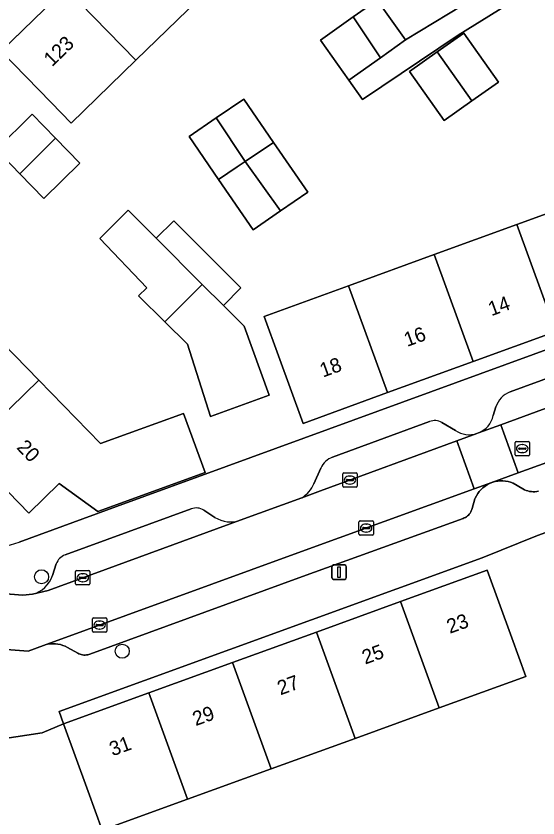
# Model space of a CAD drawing. Extents: x 159217 to 160349, y 381246 to 382172.
# Drawn here: x 159555.4 to 159591.6, y 381383.9 to 381439.7 of the extents above; entities that cross this region are included whole.
import ezdxf

# ---------------------------------------------------------------- set-up
doc = ezdxf.new("R2010")
doc.units = 0
for name, color, linetype in [('IMGEO_Boom', 7, 'Continuous'), ('IMGEO_Erf', 7, 'Continuous'), ('IMGEO_Kolk', 7, 'Continuous'), ('IMGEO_Lichtmast', 7, 'Continuous'), ('IMGEO_Muur', 7, 'Continuous'), ('IMGEO_Pand', 7, 'Continuous'), ('IMGEO_Pand_nummerreeks', 7, 'Continuous'), ('IMGEO_Parkeervlak_open', 7, 'Continuous'), ('IMGEO_Rijbaan_lokaal_open', 7, 'Continuous'), ('IMGEO_Rioolput', 7, 'Continuous'), ('IMGEO_Voetpad_open', 7, 'Continuous')]:
    doc.layers.add(name, color=color, linetype=linetype)

msp = doc.modelspace()

# ---------------------------------------------------------------- linework, layer by layer
at = {"layer": 'IMGEO_Boom'}
for centre in [(159557.162, 381400.713), (159562.764, 381395.536)]:
    msp.add_circle(centre, 0.489, dxfattribs=at)
at = {"layer": 'IMGEO_Erf'}
for points in [[(159568.049, 381440.842), (159563.715, 381436.628), (159559.218, 381432.254), (159557.837, 381433.675), (159554.351, 381437.259)], [(159590.537, 381441.145), (159586.098, 381438.369), (159579.462, 381433.888), (159578.501, 381435.246), (159576.531, 381438.028), (159578.803, 381439.636), (159580.482, 381440.824), (159582.451, 381438.042), (159586.41, 381440.459)], [(159555.602, 381403.13), (159562.375, 381405.604), (159569.991, 381408.385), (159628.31, 381429.683), (159627.986, 381430.569), (159622.018, 381428.393), (159616.215, 381426.278), (159610.21, 381424.089), (159604.567, 381422.032), (159598.808, 381419.932), (159592.87, 381417.767), (159587.145, 381415.68), (159581.2, 381413.513), (159575.33, 381411.373), (159573.617, 381416.071), (159572.621, 381418.802), (159578.491, 381420.942), (159584.435, 381423.109), (159590.161, 381425.196), (159596.099, 381427.361), (159601.858, 381429.46), (159607.501, 381431.517), (159613.506, 381433.706), (159619.309, 381435.822)], [(159552.816, 381418.649), (159556.971, 381414.383), (159561.255, 381409.985), (159567.026, 381412.071), (159568.52, 381407.973), (159561.062, 381405.254), (159558.383, 381407.188), (159556.271, 381405.13), (159551.987, 381409.527)], [(159627.985, 381416.81), (159591.614, 381403.586), (159587.766, 381402.031), (159558.393, 381391.348), (159558.696, 381390.481), (159557.215, 381389.866), (159551.383, 381388.978)]]:
    msp.add_lwpolyline(points, dxfattribs=at)
for points in [[(159584.646, 381437.206), (159586.481, 381438.505), (159588.892, 381435.098), (159587.057, 381433.799), (159585.122, 381432.43), (159582.711, 381435.836)], [(159575.65, 381427.445), (159573.753, 381426.143), (159571.857, 381424.842), (159569.463, 381428.33), (159567.408, 381431.325), (159569.288, 381432.615), (159571.201, 381433.928), (159573.28, 381430.897)], [(159557.313, 381427.021), (159555.657, 381428.721), (159553.999, 381430.424), (159556.507, 381432.867), (159558.133, 381431.197), (159559.821, 381429.464)], [(159565.117, 381424.248), (159566.34, 381425.47), (159571.012, 381420.794), (159569.789, 381419.572), (159571.232, 381418.128), (159572.979, 381413.338), (159568.891, 381411.848), (159567.29, 381416.89), (159565.723, 381418.447), (159563.906, 381420.251), (159564.48, 381420.81), (159561.206, 381424.232), (159563.172, 381426.196)], [(159558.696, 381390.481), (159564.621, 381392.635), (159570.419, 381394.743), (159576.248, 381396.862), (159582.091, 381398.986), (159588.118, 381401.177), (159589.826, 381396.478), (159590.805, 381393.786), (159584.777, 381391.595), (159578.935, 381389.471), (159573.106, 381387.352), (159567.308, 381385.244), (159561.383, 381383.09), (159560.404, 381385.782)]]:
    msp.add_lwpolyline(points, close=True, dxfattribs=at)
msp.add_arc((159553.731, 381407.976), 5.195, 263.3872, 291.1084, dxfattribs=at)
at = {"layer": 'IMGEO_Kolk'}
for p, q in [((159578.08, 381407.01), (159578.08, 381407.862)), ((159578.155, 381407.936), (159579.007, 381407.936)), ((159579.081, 381407.862), (159579.081, 381407.01)), ((159578.339, 381407.43), (159578.339, 381407.442)), ((159578.777, 381407.393), (159578.379, 381407.393)), ((159578.382, 381407.479), (159578.78, 381407.479)), ((159578.568, 381407.716), (159578.593, 381407.716)), ((159578.823, 381407.442), (159578.823, 381407.43)), ((159579.007, 381406.936), (159578.155, 381406.936)), ((159578.591, 381407.156), (159578.566, 381407.156)), ((159579.21, 381403.673), (159579.21, 381404.525)), ((159579.285, 381404.599), (159580.137, 381404.599)), ((159580.211, 381404.525), (159580.211, 381403.673)), ((159579.469, 381404.093), (159579.469, 381404.105)), ((159579.907, 381404.056), (159579.509, 381404.056)), ((159579.512, 381404.142), (159579.91, 381404.142)), ((159579.698, 381404.379), (159579.723, 381404.379)), ((159579.953, 381404.105), (159579.953, 381404.093)), ((159580.137, 381403.599), (159579.285, 381403.599)), ((159579.721, 381403.819), (159579.696, 381403.819)), ((159559.599, 381401.143), (159560.451, 381401.143)), ((159559.524, 381400.217), (159559.524, 381401.069)), ((159559.783, 381400.637), (159559.783, 381400.649)), ((159560.221, 381400.6), (159559.823, 381400.6)), ((159559.826, 381400.686), (159560.224, 381400.686)), ((159560.012, 381400.923), (159560.037, 381400.923)), ((159560.267, 381400.649), (159560.267, 381400.637)), ((159560.525, 381401.069), (159560.525, 381400.217)), ((159560.451, 381400.143), (159559.599, 381400.143)), ((159560.035, 381400.363), (159560.01, 381400.363)), ((159560.693, 381396.928), (159560.693, 381397.78)), ((159560.768, 381397.854), (159561.62, 381397.854)), ((159561.694, 381397.78), (159561.694, 381396.928)), ((159560.952, 381397.348), (159560.952, 381397.36)), ((159561.39, 381397.311), (159560.992, 381397.311)), ((159560.995, 381397.397), (159561.393, 381397.397)), ((159561.181, 381397.634), (159561.206, 381397.634)), ((159561.436, 381397.36), (159561.436, 381397.348)), ((159561.62, 381396.854), (159560.768, 381396.854)), ((159561.204, 381397.074), (159561.179, 381397.074))]:
    msp.add_line(p, q, dxfattribs=at)
for points in [[(159578.08, 381407.01), (159578.08, 381407.862)], [(159578.155, 381407.936), (159579.007, 381407.936)], [(159579.081, 381407.862), (159579.081, 381407.01)], [(159579.007, 381406.936), (159578.155, 381406.936)], [(159579.21, 381403.673), (159579.21, 381404.525)], [(159579.285, 381404.599), (159580.137, 381404.599)], [(159580.211, 381404.525), (159580.211, 381403.673)], [(159580.137, 381403.599), (159579.285, 381403.599)], [(159559.599, 381401.143), (159560.451, 381401.143)], [(159559.524, 381400.217), (159559.524, 381401.069)], [(159560.525, 381401.069), (159560.525, 381400.217)], [(159560.451, 381400.143), (159559.599, 381400.143)], [(159560.693, 381396.928), (159560.693, 381397.78)], [(159560.768, 381397.854), (159561.62, 381397.854)], [(159561.694, 381397.78), (159561.694, 381396.928)], [(159561.62, 381396.854), (159560.768, 381396.854)]]:
    msp.add_lwpolyline(points, dxfattribs=at)
for centre, radius, start, end in [((159578.157, 381407.86), 0.0765, 91.552, 178.448), ((159578.157, 381407.86), 0.0765, 91.552, 178.448), ((159579.005, 381407.86), 0.0765, 1.552, 88.448), ((159579.005, 381407.86), 0.0765, 1.552, 88.448), ((159578.379, 381407.439), 0.0403, 85.8775, 175.7526), ((159578.376, 381407.429), 0.0366, 178.938, 274.7102), ((159578.78, 381407.436), 0.043, 264.8664, 352.4533), ((159578.784, 381407.441), 0.0386, 1.7309, 96.639), ((159578.157, 381407.012), 0.0765, 181.552, 268.448), ((159578.157, 381407.012), 0.0765, 181.552, 268.448), ((159579.005, 381407.012), 0.0765, 271.552, 358.448), ((159579.005, 381407.012), 0.0765, 271.552, 358.448), ((159579.287, 381404.523), 0.0765, 91.552, 178.448), ((159579.287, 381404.523), 0.0765, 91.552, 178.448), ((159580.135, 381404.523), 0.0765, 1.552, 88.448), ((159580.135, 381404.523), 0.0765, 1.552, 88.448), ((159579.509, 381404.102), 0.0403, 85.8775, 175.7526), ((159579.506, 381404.092), 0.0366, 178.938, 274.7102), ((159579.91, 381404.099), 0.043, 264.8664, 352.4533), ((159579.914, 381404.104), 0.0386, 1.7309, 96.639), ((159579.287, 381403.675), 0.0765, 181.552, 268.448), ((159579.287, 381403.675), 0.0765, 181.552, 268.448), ((159580.135, 381403.675), 0.0765, 271.552, 358.448), ((159580.135, 381403.675), 0.0765, 271.552, 358.448), ((159559.601, 381401.067), 0.0765, 91.552, 178.448), ((159559.601, 381401.067), 0.0765, 91.552, 178.448), ((159560.449, 381401.067), 0.0765, 1.552, 88.448), ((159560.449, 381401.067), 0.0765, 1.552, 88.448), ((159559.823, 381400.646), 0.0403, 85.8775, 175.7526), ((159559.82, 381400.636), 0.0366, 178.938, 274.7102), ((159560.224, 381400.643), 0.043, 264.8664, 352.4533), ((159560.228, 381400.648), 0.0386, 1.7309, 96.639), ((159559.601, 381400.219), 0.0765, 181.552, 268.448), ((159559.601, 381400.219), 0.0765, 181.552, 268.448), ((159560.449, 381400.219), 0.0765, 271.552, 358.448), ((159560.449, 381400.219), 0.0765, 271.552, 358.448), ((159560.77, 381397.778), 0.0765, 91.552, 178.448), ((159560.77, 381397.778), 0.0765, 91.552, 178.448), ((159561.618, 381397.778), 0.0765, 1.552, 88.448), ((159561.618, 381397.778), 0.0765, 1.552, 88.448), ((159560.992, 381397.357), 0.0403, 85.8775, 175.7526), ((159560.989, 381397.347), 0.0366, 178.938, 274.7102), ((159561.393, 381397.354), 0.043, 264.8664, 352.4533), ((159561.397, 381397.359), 0.0386, 1.7309, 96.639), ((159560.77, 381396.93), 0.0765, 181.552, 268.448), ((159560.77, 381396.93), 0.0765, 181.552, 268.448), ((159561.618, 381396.93), 0.0765, 271.552, 358.448), ((159561.618, 381396.93), 0.0765, 271.552, 358.448)]:
    msp.add_arc(centre, radius, start, end, dxfattribs=at)
for centre, major_axis, ratio, start_param, end_param in [((159578.567, 381407.436), (-0.387, 0.002), 0.722429, 4.712389, 7.853982), ((159578.592, 381407.436), (-0.39, 0.002), 0.717154, 1.570796, 4.712389), ((159579.697, 381404.099), (-0.387, 0.002), 0.722429, 4.712389, 7.853982), ((159579.722, 381404.099), (-0.39, 0.002), 0.717154, 1.570796, 4.712389), ((159560.011, 381400.643), (-0.387, 0.002), 0.722429, 4.712389, 7.853982), ((159560.036, 381400.643), (-0.39, 0.002), 0.717154, 1.570796, 4.712389), ((159561.18, 381397.354), (-0.387, 0.002), 0.722429, 4.712389, 7.853982), ((159561.205, 381397.354), (-0.39, 0.002), 0.717154, 1.570796, 4.712389)]:
    msp.add_ellipse(centre, major_axis=major_axis, ratio=ratio, start_param=start_param, end_param=end_param, dxfattribs=at)
at = {"layer": 'IMGEO_Lichtmast'}
for p, q in [((159577.331, 381400.632), (159577.331, 381401.432)), ((159577.331, 381401.432), (159577.331, 381400.632)), ((159577.431, 381401.532), (159578.221, 381401.532)), ((159578.221, 381401.532), (159577.431, 381401.532)), ((159578.321, 381401.432), (159578.321, 381400.632)), ((159578.321, 381400.632), (159578.321, 381401.432)), ((159578.221, 381400.532), (159577.431, 381400.532)), ((159577.431, 381400.532), (159578.221, 381400.532))]:
    msp.add_line(p, q, dxfattribs=at)
msp.add_lwpolyline([(159577.751, 381401.407), (159577.901, 381401.407), (159577.901, 381400.657), (159577.751, 381400.657), (159577.751, 381401.407)], dxfattribs=at)
for centre, start, end in [((159577.431, 381401.432), 90, 180), ((159577.431, 381401.432), 90, 180), ((159578.221, 381401.432), 0, 90), ((159578.221, 381401.432), 360, 90), ((159577.431, 381400.632), 180, 270), ((159577.431, 381400.632), 180, 270), ((159578.221, 381400.632), 270, 0), ((159578.221, 381400.632), 270, 0)]:
    msp.add_arc(centre, 0.1, start, end, dxfattribs=at)
at = {"layer": 'IMGEO_Muur'}
msp.add_lwpolyline([(159569.991, 381408.385), (159562.375, 381405.604)], dxfattribs=at)
at = {"layer": 'IMGEO_Pand'}
for points in [[(159563.715, 381436.628), (159568.049, 381440.842), (159563.183, 381445.848), (159558.85, 381441.633)], [(159563.715, 381436.628), (159558.85, 381441.633), (159554.351, 381437.259), (159557.837, 381433.675), (159559.218, 381432.254)], [(159580.694, 381436.798), (159582.451, 381438.042), (159580.482, 381440.824), (159578.803, 381439.636)], [(159580.694, 381436.798), (159578.803, 381439.636), (159576.531, 381438.028), (159578.501, 381435.246)], [(159584.646, 381437.206), (159587.057, 381433.799), (159588.892, 381435.098), (159586.481, 381438.505)], [(159584.646, 381437.206), (159582.711, 381435.836), (159585.122, 381432.43), (159587.057, 381433.799)], [(159573.28, 381430.897), (159571.201, 381433.928), (159569.288, 381432.615), (159571.313, 381429.575)], [(159558.133, 381431.197), (159556.507, 381432.867), (159553.999, 381430.424), (159555.657, 381428.721)], [(159569.463, 381428.33), (159570.759, 381429.202), (159571.313, 381429.575), (159569.288, 381432.615), (159567.408, 381431.325)], [(159558.133, 381431.197), (159555.657, 381428.721), (159557.313, 381427.021), (159559.821, 381429.464)], [(159573.28, 381430.897), (159571.313, 381429.575), (159573.753, 381426.143), (159575.65, 381427.445)], [(159569.463, 381428.33), (159571.857, 381424.842), (159573.753, 381426.143), (159571.313, 381429.575), (159570.759, 381429.202)], [(159590.161, 381425.196), (159592.87, 381417.767), (159598.808, 381419.932), (159596.099, 381427.361)], [(159565.117, 381424.248), (159563.172, 381426.196), (159561.206, 381424.232), (159564.48, 381420.81), (159563.906, 381420.251), (159565.723, 381418.447), (159568.319, 381421.043)], [(159565.117, 381424.248), (159568.319, 381421.043), (159569.789, 381419.572), (159571.012, 381420.794), (159566.34, 381425.47)], [(159590.161, 381425.196), (159584.435, 381423.109), (159587.145, 381415.68), (159592.87, 381417.767)], [(159581.2, 381413.513), (159587.145, 381415.68), (159584.435, 381423.109), (159578.491, 381420.942)], [(159571.232, 381418.128), (159569.789, 381419.572), (159568.319, 381421.043), (159565.723, 381418.447), (159567.29, 381416.89), (159568.891, 381411.848), (159572.979, 381413.338)], [(159581.2, 381413.513), (159578.491, 381420.942), (159572.621, 381418.802), (159573.617, 381416.071), (159575.33, 381411.373)], [(159552.816, 381418.649), (159547.832, 381413.793), (159551.987, 381409.527), (159556.971, 381414.383)], [(159561.255, 381409.985), (159556.971, 381414.383), (159551.987, 381409.527), (159556.271, 381405.13), (159558.383, 381407.188), (159561.062, 381405.254), (159568.52, 381407.973), (159567.026, 381412.071)], [(159584.777, 381391.595), (159590.805, 381393.786), (159589.826, 381396.478), (159588.118, 381401.177), (159582.091, 381398.986)], [(159578.935, 381389.471), (159584.777, 381391.595), (159582.091, 381398.986), (159576.248, 381396.862)], [(159578.935, 381389.471), (159576.248, 381396.862), (159570.419, 381394.743), (159573.106, 381387.352)], [(159564.621, 381392.635), (159567.308, 381385.244), (159573.106, 381387.352), (159570.419, 381394.743)], [(159564.621, 381392.635), (159558.696, 381390.481), (159560.404, 381385.782), (159561.383, 381383.09), (159567.308, 381385.244)]]:
    msp.add_lwpolyline(points, close=True, dxfattribs=at)
at = {"layer": 'IMGEO_Parkeervlak_open'}
for points in [[(159621.211, 381425.039), (159601.176, 381417.776), (159589.7, 381413.56)], [(159587.514, 381410.717), (159589.053, 381411.283), (159601.832, 381415.978), (159623.195, 381423.722), (159624.535, 381424.208)], [(159602.469, 381412.351), (159590.271, 381407.929), (159588.44, 381407.265), (159588.492, 381407.283), (159588.666, 381407.332), (159588.844, 381407.366), (159589.024, 381407.383), (159589.205, 381407.384), (159589.386, 381407.369), (159589.564, 381407.338), (159589.739, 381407.291), (159589.909, 381407.229), (159590.592, 381406.826), (159590.702, 381406.766), (159590.817, 381406.716), (159590.936, 381406.677), (159591.058, 381406.648), (159591.182, 381406.631), (159591.307, 381406.624), (159591.432, 381406.629), (159591.556, 381406.645), (159591.678, 381406.672)], [(159588.72, 381412.519), (159588.539, 381411.919)], [(159584.117, 381411.509), (159577.358, 381409.025)], [(159585.907, 381410.883), (159584.967, 381411.433)], [(159575.242, 381406.211), (159576.527, 381406.681), (159586.002, 381410.162), (159587.402, 381410.676)], [(159576.559, 381408.273), (159576.076, 381407.172)], [(159567.554, 381405.435), (159558.794, 381402.23)], [(159569.208, 381404.843), (159568.437, 381405.338)], [(159556.544, 381399.493), (159557.628, 381399.765), (159570.96, 381404.644)], [(159558.188, 381401.605), (159557.922, 381400.798)]]:
    msp.add_lwpolyline(points, dxfattribs=at)
msp.add_lwpolyline([(159587.216, 381406.822), (159574.715, 381402.29), (159557.302, 381395.935), (159557.414, 381395.972), (159557.587, 381396.016), (159557.764, 381396.044), (159557.942, 381396.056), (159558.12, 381396.052), (159558.298, 381396.032), (159558.473, 381395.997), (159558.644, 381395.946), (159558.81, 381395.88), (159558.969, 381395.799), (159559.678, 381395.4), (159559.757, 381395.36), (159559.84, 381395.327), (159559.925, 381395.301), (159560.012, 381395.283), (159560.1, 381395.273), (159560.189, 381395.271), (159560.278, 381395.277), (159560.366, 381395.29), (159560.452, 381395.312), (159560.512, 381395.332), (159575.285, 381400.723), (159586.438, 381404.766), (159586.52, 381404.8), (159586.599, 381404.841), (159586.674, 381404.889), (159586.745, 381404.944), (159586.81, 381405.005), (159586.87, 381405.071), (159586.923, 381405.142), (159586.97, 381405.218), (159587.01, 381405.298), (159587.042, 381405.381), (159587.065, 381405.456), (159587.258, 381406.128), (159587.284, 381406.189), (159587.364, 381406.35), (159587.459, 381406.504), (159587.567, 381406.648), (159587.688, 381406.782), (159587.82, 381406.905), (159587.962, 381407.015), (159588.114, 381407.113), (159588.273, 381407.196), (159588.44, 381407.265)], close=True, dxfattribs=at)
for centre, radius, start, end in [((159590.251, 381412.059), 1.599, 110.1678, 163.2899), ((159586.867, 381412.307), 1.716, 292.1392, 346.9493), ((159584.461, 381410.567), 1.003, 59.7016, 110.0798), ((159586.867, 381412.313), 1.723, 236.1352, 288.0985), ((159577.84, 381407.713), 1.398, 110.1588, 156.3698), ((159574.116, 381408.031), 2.14, 301.7528, 336.3413), ((159567.898, 381404.497), 0.999, 57.3406, 110.1215), ((159570.286, 381406.518), 1.991, 237.2426, 289.7971), ((159559.135, 381401.293), 0.997, 109.9894, 161.7792), ((159556.018, 381401.428), 2.005, 285.1975, 341.6854)]:
    msp.add_arc(centre, radius, start, end, dxfattribs=at)
at = {"layer": 'IMGEO_Rijbaan_lokaal_open'}
for points in [[(159589.053, 381411.283), (159590.271, 381407.929), (159602.469, 381412.351), (159624.423, 381420.352), (159623.195, 381423.722), (159601.832, 381415.978)], [(159589.053, 381411.283), (159587.514, 381410.717), (159587.402, 381410.676), (159586.002, 381410.162), (159587.216, 381406.822), (159588.44, 381407.265), (159590.271, 381407.929)]]:
    msp.add_lwpolyline(points, close=True, dxfattribs=at)
msp.add_lwpolyline([(159548.892, 381396.081), (159549.264, 381396.063), (159556.228, 381395.543), (159557.302, 381395.935), (159574.715, 381402.29), (159587.216, 381406.822), (159586.002, 381410.162), (159576.527, 381406.681), (159575.242, 381406.211), (159570.96, 381404.644), (159557.628, 381399.765), (159556.544, 381399.493), (159555.859, 381399.431), (159549.457, 381399.942), (159549.041, 381400.165), (159548.266, 381400.58), (159535.334, 381413.963)], dxfattribs=at)
at = {"layer": 'IMGEO_Rioolput'}
for p, q in [((159590.047, 381409.196), (159590.047, 381410.048)), ((159590.122, 381410.122), (159590.974, 381410.122)), ((159591.048, 381410.048), (159591.048, 381409.196)), ((159590.306, 381409.616), (159590.306, 381409.628)), ((159590.744, 381409.579), (159590.346, 381409.579)), ((159590.349, 381409.665), (159590.747, 381409.665)), ((159590.535, 381409.902), (159590.56, 381409.902)), ((159590.79, 381409.628), (159590.79, 381409.616)), ((159590.974, 381409.122), (159590.122, 381409.122)), ((159590.558, 381409.342), (159590.533, 381409.342))]:
    msp.add_line(p, q, dxfattribs=at)
for points in [[(159590.047, 381409.196), (159590.047, 381410.048)], [(159590.122, 381410.122), (159590.974, 381410.122)], [(159591.048, 381410.048), (159591.048, 381409.196)], [(159590.974, 381409.122), (159590.122, 381409.122)]]:
    msp.add_lwpolyline(points, dxfattribs=at)
for centre, radius, start, end in [((159590.124, 381410.046), 0.0765, 91.552, 178.448), ((159590.124, 381410.046), 0.0765, 91.552, 178.448), ((159590.972, 381410.046), 0.0765, 1.552, 88.448), ((159590.972, 381410.046), 0.0765, 1.552, 88.448), ((159590.346, 381409.625), 0.0403, 85.8775, 175.7526), ((159590.343, 381409.615), 0.0366, 178.938, 274.7102), ((159590.747, 381409.622), 0.043, 264.8664, 352.4533), ((159590.751, 381409.627), 0.0386, 1.7309, 96.639), ((159590.124, 381409.198), 0.0765, 181.552, 268.448), ((159590.124, 381409.198), 0.0765, 181.552, 268.448), ((159590.972, 381409.198), 0.0765, 271.552, 358.448), ((159590.972, 381409.198), 0.0765, 271.552, 358.448)]:
    msp.add_arc(centre, radius, start, end, dxfattribs=at)
for centre, major_axis, ratio, start_param, end_param in [((159590.534, 381409.622), (-0.387, 0.002), 0.722429, 4.712389, 7.853982), ((159590.559, 381409.622), (-0.39, 0.002), 0.717154, 1.570796, 4.712389)]:
    msp.add_ellipse(centre, major_axis=major_axis, ratio=ratio, start_param=start_param, end_param=end_param, dxfattribs=at)
at = {"layer": 'IMGEO_Voetpad_open'}
for points in [[(159539.277, 381422.576), (159544.261, 381427.431), (159554.351, 381437.259), (159558.85, 381441.633), (159563.183, 381445.848), (159567.473, 381450.018), (159571.816, 381454.242), (159572.669, 381455.073), (159573.857, 381456.231), (159609.226, 381490.692), (159611.723, 381493.938)], [(159649.608, 381433.413), (159649.962, 381433.555), (159651.291, 381434.293), (159652.095, 381434.865), (159653.397, 381435.95), (159653.755, 381436.334), (159654.077, 381436.749), (159654.361, 381437.191), (159654.605, 381437.657), (159651.623, 381441.001), (159652.095, 381440.154), (159652.201, 381439.407), (159651.846, 381438.493), (159651.161, 381438.028), (159629.734, 381430.203), (159628.31, 381429.683), (159569.991, 381408.385), (159562.375, 381405.604), (159555.602, 381403.13)], [(159586.41, 381440.459), (159582.451, 381438.042), (159580.694, 381436.798), (159578.501, 381435.246), (159579.462, 381433.888), (159586.098, 381438.369), (159590.537, 381441.145)], [(159532.945, 381411.28), (159530.752, 381413.378), (159528.398, 381410.697), (159529.252, 381409.859), (159534.803, 381404.193), (159540.781, 381398.099), (159540.921, 381397.994), (159542.123, 381397.095), (159551.943, 381389.746), (159551.383, 381388.978), (159557.215, 381389.866), (159558.696, 381390.481), (159558.393, 381391.348), (159587.766, 381402.031), (159591.614, 381403.586), (159627.985, 381416.81), (159628.912, 381417.147), (159659.964, 381428.438)], [(159589.7, 381413.56), (159601.176, 381417.776), (159621.211, 381425.039)], [(159588.539, 381411.919), (159588.72, 381412.519)], [(159577.358, 381409.025), (159584.117, 381411.509)], [(159584.967, 381411.433), (159585.907, 381410.883)], [(159587.402, 381410.676), (159587.514, 381410.717)], [(159576.076, 381407.172), (159576.559, 381408.273)], [(159591.678, 381406.672), (159591.556, 381406.645), (159591.432, 381406.629), (159591.307, 381406.624), (159591.182, 381406.631), (159591.058, 381406.648), (159590.936, 381406.677), (159590.817, 381406.716), (159590.702, 381406.766), (159590.592, 381406.826), (159589.909, 381407.229), (159589.739, 381407.291), (159589.564, 381407.338), (159589.386, 381407.369), (159589.205, 381407.384), (159589.024, 381407.383), (159588.844, 381407.366), (159588.666, 381407.332), (159588.492, 381407.283), (159588.44, 381407.265), (159588.273, 381407.196), (159588.114, 381407.113), (159587.962, 381407.015), (159587.82, 381406.905), (159587.688, 381406.782), (159587.567, 381406.648), (159587.459, 381406.504), (159587.364, 381406.35), (159587.284, 381406.189), (159587.258, 381406.128), (159587.065, 381405.456), (159587.042, 381405.381), (159587.01, 381405.298), (159586.97, 381405.218), (159586.923, 381405.142), (159586.87, 381405.071), (159586.81, 381405.005), (159586.745, 381404.944), (159586.674, 381404.889), (159586.599, 381404.841), (159586.52, 381404.8), (159586.438, 381404.766), (159575.285, 381400.723), (159560.512, 381395.332), (159560.452, 381395.312), (159560.366, 381395.29), (159560.278, 381395.277), (159560.189, 381395.271), (159560.1, 381395.273), (159560.012, 381395.283), (159559.925, 381395.301), (159559.84, 381395.327), (159559.757, 381395.36), (159559.678, 381395.4), (159558.969, 381395.799), (159558.81, 381395.88), (159558.644, 381395.946), (159558.473, 381395.997), (159558.298, 381396.032), (159558.12, 381396.052), (159557.942, 381396.056), (159557.764, 381396.044), (159557.587, 381396.016), (159557.414, 381395.972), (159557.302, 381395.935), (159556.228, 381395.543), (159549.264, 381396.063)], [(159570.96, 381404.644), (159575.242, 381406.211)], [(159558.794, 381402.23), (159567.554, 381405.435)], [(159568.437, 381405.338), (159569.208, 381404.843)], [(159557.922, 381400.798), (159558.188, 381401.605)], [(159549.041, 381400.165), (159549.457, 381399.942), (159555.859, 381399.431), (159556.544, 381399.493)]]:
    msp.add_lwpolyline(points, dxfattribs=at)
for centre, radius, start, end in [((159590.251, 381412.059), 1.599, 110.1678, 163.2899), ((159586.867, 381412.307), 1.716, 292.1392, 346.9493), ((159584.461, 381410.567), 1.003, 59.7016, 110.0798), ((159586.867, 381412.313), 1.723, 236.1352, 288.0985), ((159577.84, 381407.713), 1.398, 110.1588, 156.3698), ((159574.116, 381408.031), 2.14, 301.7528, 336.3413), ((159567.898, 381404.497), 0.999, 57.3406, 110.1215), ((159570.286, 381406.518), 1.991, 237.2426, 289.7971), ((159553.731, 381407.976), 5.195, 263.3872, 291.1084), ((159559.135, 381401.293), 0.997, 109.9894, 161.7792), ((159556.018, 381401.428), 2.005, 285.1975, 341.6854)]:
    msp.add_arc(centre, radius, start, end, dxfattribs=at)

# ---------------------------------------------------------------- texts
at = {"layer": 'IMGEO_Pand_nummerreeks'}
for s, rotation, p in [('123', 44.1984, (159557.898, 381436.134)), ('14', 20.0296, (159588.403, 381418.821)), ('16', 20.0296, (159582.553, 381416.688)), ('18', 20.0296, (159576.704, 381414.556)), ('20', 314.2493, (159555.377, 381409.658)), ('23', 19.9781, (159585.521, 381396.743)), ('25', 19.9781, (159579.636, 381394.604)), ('27', 19.9781, (159573.752, 381392.465)), ('29', 19.9781, (159567.867, 381390.325)), ('31', 19.9781, (159562.089, 381388.224))]:
    msp.add_text(s, height=1, rotation=rotation, dxfattribs=at).set_placement(p)

doc.saveas('drawing.dxf')
